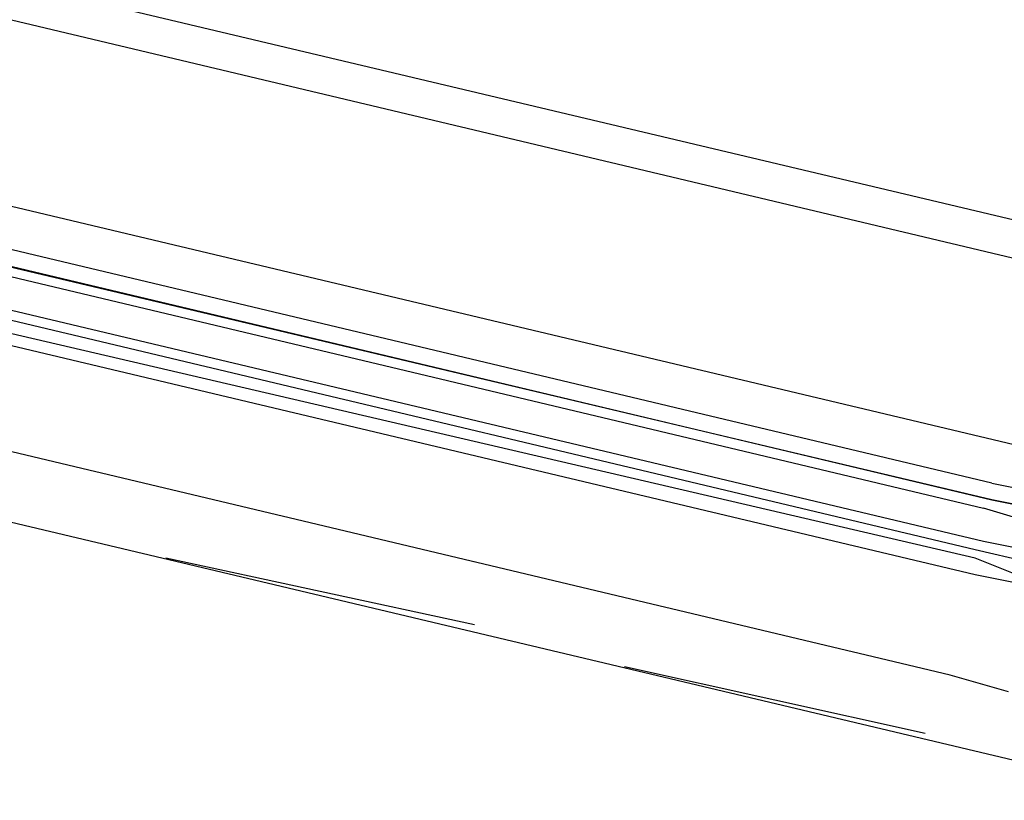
# Model space of a CAD drawing. Header units: feet. Extents: x -79 to 198, y -22 to 181.
# Tile 275 of 318: x 132.3 to 133.87, y 122.82 to 124.06. Entities that reach past the tile are written whole.
import ezdxf

# ---------------------------------------------------------------- set-up
doc = ezdxf.new("R2010")
doc.units = ezdxf.units.FT
doc.layers.add('A-LINEA', color=7, linetype='CONTINUOUS')

msp = doc.modelspace()

# ---------------------------------------------------------------- linework, layer by layer
at = {"layer": 'A-LINEA'}
for p, q in [((135.4933, 123.3644), (127.6133, 125.2311)), ((127.9333, 125.0978), (134.3333, 123.5778)), ((127.7467, 124.3378), (134.16, 122.8178)), ((131.1733, 124.0311), (133.8667, 123.3911)), ((133.84, 123.2311), (131.1467, 123.8711)), ((133.8267, 123.2178), (131.1333, 123.8578)), ((133.8267, 123.2044), (131.1333, 123.8311)), ((133.8267, 123.1778), (131.1333, 123.8178)), ((133.7867, 123.0178), (131.0933, 123.6578)), ((133.8667, 123.3911), (134.2667, 123.2978)), ((134, 123.1778), (133.8267, 123.2178)), ((133.0267, 123.0978), (132.5333, 123.2044)), ((133.8933, 123.1778), (133.8267, 123.2044)), ((133.8933, 123.1644), (133.8267, 123.1778)), ((133.7467, 122.9244), (133.2667, 123.0311)), ((133.88, 122.9911), (133.7867, 123.0178))]:
    msp.add_line(p, q, dxfattribs=at)
for points in [[(133.8533, 123.3244), (131.1067, 123.9778), (131.0933, 123.9644), (131.1067, 123.9511), (133.8533, 123.2978), (131.0933, 123.9511), (131.0933, 123.9378), (133.84, 123.2844)], [(133.8533, 123.3244), (133.9867, 123.2978), (133.9867, 123.2844), (133.9867, 123.2711), (133.8533, 123.2978), (133.9867, 123.2711), (133.9867, 123.2578), (133.9733, 123.2444), (133.84, 123.2844)], [(133.9067, 123.2311), (133.9067, 123.2311), (133.9067, 123.2178), (133.84, 123.2311)]]:
    msp.add_lwpolyline(points, dxfattribs=at)

doc.saveas('drawing.dxf')
